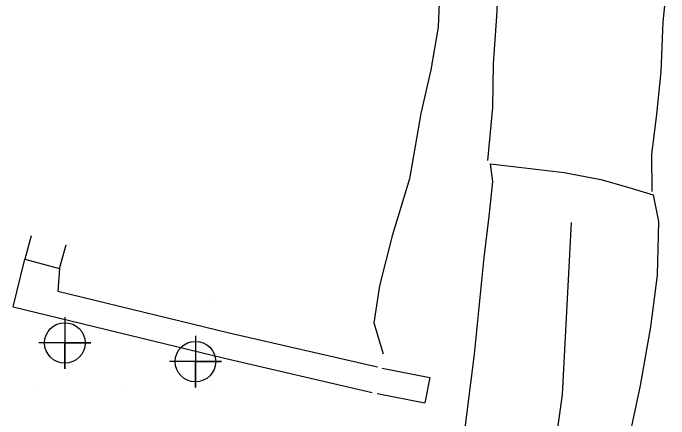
# Model space of a CAD drawing. Extents: x 1762120 to 1766775, y 709485 to 712965.
# Drawn here: x 1763237.1 to 1763312.9, y 712606.2 to 712653.2 of the extents above; entities that cross this region are included whole.
import ezdxf

# ---------------------------------------------------------------- set-up
doc = ezdxf.new("R2010")
doc.units = 0
for name, color, linetype in [('Exist DTM QL2 LIDAR Elevation Point', 7, 'Continuous'), ('Exist DTM Regular Point CELL', 7, 'Continuous'), ('PH Exist DTM Breakline', 7, 'Continuous')]:
    doc.layers.add(name, color=color, linetype=linetype)

msp = doc.modelspace()

# ---------------------------------------------------------------- linework, layer by layer
at = {"layer": 'Exist DTM QL2 LIDAR Elevation Point'}
for p, q in [((1763260, 712620), (1763260, 712620)), ((1763240, 712610), (1763240, 712610)), ((1763250, 712610), (1763250, 712610)), ((1763260, 712610), (1763260, 712610))]:
    msp.add_line(p, q, dxfattribs=at)
at = {"layer": 'Exist DTM Regular Point CELL'}
for points in [[(1763243.072, 712618.008), (1763243.072, 712612.008), (1763243.072, 712615.008), (1763246.072, 712615.008), (1763240.072, 712615.008)], [(1763258.156, 712615.851), (1763258.156, 712609.851), (1763258.156, 712612.851), (1763261.156, 712612.851), (1763255.156, 712612.851)]]:
    msp.add_lwpolyline(points, dxfattribs=at)
for centre in [(1763243.072, 712615.008), (1763258.156, 712612.851)]:
    msp.add_circle(centre, 2.344, dxfattribs=at)
at = {"layer": 'PH Exist DTM Breakline'}
for p, q in [((1763237.095, 712619.18), (1763238.454, 712624.708)), ((1763242.465, 712623.625), (1763242.277, 712621.005)), ((1763279.748, 712612.1), (1763285.232, 712611.017)), ((1763285.232, 712611.017), (1763284.65, 712608.073)), ((1763279.167, 712609.157), (1763284.65, 712608.073))]:
    msp.add_line(p, q, dxfattribs=at)
for points in [[(1763291.931, 712636.119), (1763292.505, 712642.249), (1763292.603, 712647.287), (1763292.981, 712652.812), (1763293.273, 712658.971), (1763293.367, 712663.123)], [(1763312.863, 712658.843), (1763312.148, 712652.149), (1763311.929, 712646.349), (1763311.449, 712641.464), (1763310.863, 712636.816), (1763310.907, 712632.524)], [(1763286.389, 712656.244), (1763286.224, 712651.547), (1763285.359, 712646.609), (1763284.186, 712641.539), (1763282.904, 712634.002), (1763280.907, 712627.4), (1763279.412, 712621.632), (1763278.759, 712617.332), (1763279.832, 712613.736)], [(1763289.091, 712603.352), (1763290.412, 712613.708), (1763291.509, 712624.894), (1763292.082, 712629.654), (1763292.524, 712633.666), (1763292.252, 712635.718), (1763300.782, 712634.729), (1763304.982, 712633.895), (1763307.869, 712633.115), (1763311.031, 712632.129), (1763311.648, 712629.06), (1763311.502, 712622.839), (1763310.752, 712616.876), (1763309.546, 712610.086), (1763308.163, 712603.572)], [(1763301.583, 712628.925), (1763300.549, 712609.056), (1763298.925, 712597.382), (1763296.743, 712587.275), (1763295.541, 712580.109), (1763292.684, 712567.784), (1763290.752, 712560.616)], [(1763239.176, 712627.384), (1763238.454, 712624.708), (1763242.465, 712623.625), (1763243.207, 712626.376)], [(1763242.277, 712621.005), (1763262.044, 712616.191), (1763279.183, 712612.233)], [(1763237.095, 712619.18), (1763261.352, 712613.272), (1763278.581, 712609.293)]]:
    msp.add_lwpolyline(points, dxfattribs=at)

doc.saveas('drawing.dxf')
